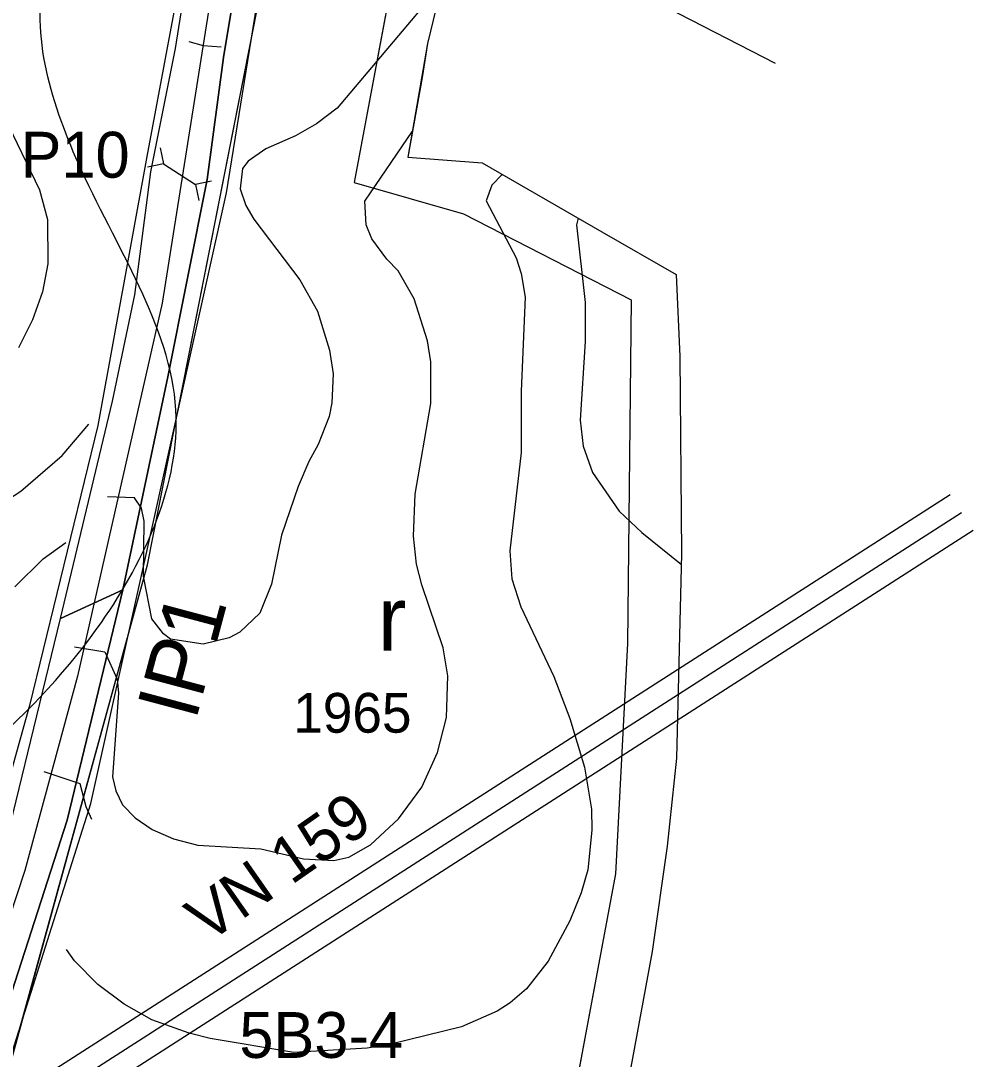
# Model space of a CAD drawing. Extents: x -684583 to -680383, y -1157874 to -1154904.
# Drawn here: x -682621.9 to -682310.4, y -1155712.7 to -1155373 of the extents above; entities that cross this region are included whole.
import ezdxf

# ---------------------------------------------------------------- set-up
doc = ezdxf.new("R2010")
doc.units = 0
for name, color, linetype in [('01_DOPRAVA', 7, 'Continuous'), ('01_OBVOD PÚ', 7, 'Continuous'), ('01_SPRÁV_HRANICE', 7, 'Continuous'), ('01_VRSTEVNICE', 7, 'Continuous'), ('02_KULTURY STAV', 7, 'Continuous'), ('03_PC_OBJEKTY_STAV', 7, 'Continuous'), ('05_VHO_MELIORACE', 7, 'Continuous'), ('06_BIOGEOGRAFIE', 7, 'Continuous'), ('06_ÚSES_IP', 7, 'Continuous'), ('07_ELEKTRO', 7, 'Continuous'), ('07_OCH_P A POPISY TI', 7, 'Continuous')]:
    doc.layers.add(name, color=color, linetype=linetype)

msp = doc.modelspace()

# ---------------------------------------------------------------- linework, layer by layer
at = {"layer": '01_DOPRAVA'}
msp.add_lwpolyline([(-682444.78, -1155001.44), (-682484.97, -1155081.41), (-682523.81, -1155212.27), (-682554.69, -1155333.36), (-682575.58, -1155465.36), (-682603.29, -1155587.36), (-682620.55, -1155650.97), (-682668.34, -1155796.22), (-682702.3, -1155906.34), (-682764.53, -1156097.63), (-682782.62, -1156147.93)], dxfattribs=at)
at = {"layer": '01_OBVOD PÚ'}
msp.add_lwpolyline([(-682477.64, -1155334.12), (-682488.9, -1155380.5), (-682490.62, -1155391.61), (-682495.33, -1155417.64), (-682470.96, -1155419.54), (-682431.85, -1155442.03), (-682407.49, -1155456), (-682406.31, -1155482.89), (-682405.82, -1155547.36), (-682407.45, -1155614.19), (-682410.42, -1155643.01), (-682415.34, -1155677.48), (-682425.43, -1155731.81)], dxfattribs=at)
at = {"layer": '01_SPRÁV_HRANICE'}
for points in [[(-682477.64, -1155334.12), (-682488.9, -1155380.5), (-682490.62, -1155391.61), (-682495.33, -1155417.64), (-682470.96, -1155419.54), (-682431.85, -1155442.03), (-682407.49, -1155456), (-682406.31, -1155482.89), (-682405.82, -1155547.36), (-682407.45, -1155614.19), (-682410.42, -1155643.01), (-682415.34, -1155677.48), (-682425.43, -1155731.81)], [(-682477.64, -1155334.12), (-682375.18, -1155386.92)]]:
    msp.add_lwpolyline(points, dxfattribs=at)
at = {"layer": '01_VRSTEVNICE'}
for points in [[(-682484.14, -1155360.9), (-682518.43, -1155401.65), (-682525.13, -1155406.79), (-682531.98, -1155410.64), (-682541.68, -1155414.92), (-682547.53, -1155418.91), (-682549.38, -1155421.34), (-682550.09, -1155428.04), (-682548.24, -1155433.46), (-682545.67, -1155437.88), (-682530.55, -1155457.71), (-682524.85, -1155467.98), (-682520.85, -1155480.82), (-682519.71, -1155488.52), (-682520.14, -1155497.94), (-682520.99, -1155502.5), (-682524.56, -1155511.63), (-682527.7, -1155517.19), (-682531.12, -1155525.32), (-682536.54, -1155541.3), (-682539.83, -1155557.28), (-682543.72, -1155566.75), (-682550.24, -1155572.97), (-682553.66, -1155574.82), (-682562.22, -1155576.96), (-682572.92, -1155575.25), (-682575.2, -1155573.54), (-682579.05, -1155568.69), (-682581.76, -1155554.71), (-682581.48, -1155536.73), (-682582.33, -1155532.46), (-682584.61, -1155529.03), (-682593.46, -1155528.75)], [(-682566.93, -1155379.83), (-682562.22, -1155381.11), (-682556.37, -1155381.54)], [(-682627.41, -1155404.08), (-682615.71, -1155428.32), (-682613.14, -1155438.03), (-682613, -1155452.57), (-682614.71, -1155461.7), (-682617.99, -1155470.83), (-682622.56, -1155479.96)], [(-682589.89, -1155592.94), (-682591.89, -1155620.32), (-682590.75, -1155624.89), (-682588.61, -1155629.45), (-682584.47, -1155633.73), (-682578.91, -1155637.58), (-682571.92, -1155640.58), (-682563.93, -1155642.72), (-682543.39, -1155643.86), (-682529.41, -1155647.14), (-682519.43, -1155647.71), (-682514.58, -1155646.57), (-682507.44, -1155642.58), (-682498.32, -1155634.02), (-682490.75, -1155623.75), (-682485.62, -1155612.34), (-682482.62, -1155600.92), (-682482.2, -1155587.23), (-682483.76, -1155578.1), (-682490.75, -1155557.56), (-682492.47, -1155550.71), (-682493.46, -1155541.58), (-682492.89, -1155527.89), (-682487.76, -1155498.22), (-682487.76, -1155484.53), (-682488.9, -1155477.68), (-682493.18, -1155463.99), (-682498.46, -1155454.86), (-682502.17, -1155451), (-682507.02, -1155444.3), (-682508.87, -1155439.74), (-682509.3, -1155432.03), (-682493.78, -1155409.1)], [(-682464.42, -1155423.3), (-682467.79, -1155426.76), (-682469.64, -1155431.89), (-682459.8, -1155450.58), (-682458.23, -1155455.71), (-682456.95, -1155463.42), (-682458.23, -1155494.23), (-682458.23, -1155514.2), (-682461.94, -1155546.43), (-682461.23, -1155555.56), (-682458.38, -1155564.69), (-682447.53, -1155587.52), (-682442.26, -1155601.21), (-682437.55, -1155617.19), (-682435.27, -1155630.88), (-682435.12, -1155637.73), (-682436.41, -1155650.71), (-682438.55, -1155658.27), (-682442.26, -1155667.4), (-682449.39, -1155680.66), (-682456.52, -1155689.65), (-682461.8, -1155694.21), (-682466.08, -1155696.92), (-682477.78, -1155702.06), (-682500.88, -1155707.76), (-682508.59, -1155709.05), (-682532.55, -1155710.47), (-682559.94, -1155705.91)], [(-682439.63, -1155437.56), (-682440.12, -1155439.74), (-682437.26, -1155465.13), (-682437.26, -1155477.97), (-682438.97, -1155503.64), (-682437.98, -1155512.2), (-682434.84, -1155520.76), (-682426.14, -1155533.45), (-682418.72, -1155540.44), (-682405.79, -1155550.9)], [(-682652.37, -1155546.58), (-682621.84, -1155526.89), (-682608.29, -1155515.2), (-682599.59, -1155504.92)], [(-682623.84, -1155558.13), (-682614.57, -1155549), (-682607.15, -1155543.72)], [(-682604.3, -1155577.82), (-682594.32, -1155579.38), (-682590.32, -1155588.37), (-682589.89, -1155592.94)], [(-682614.29, -1155618.61), (-682602.59, -1155622.46), (-682600.59, -1155630.02), (-682598.74, -1155634.16)], [(-682559.94, -1155705.91), (-682566.78, -1155704.2), (-682579.05, -1155699.78), (-682588.04, -1155694.64), (-682596.6, -1155688.22), (-682604.3, -1155680.52), (-682606.87, -1155676.81)]]:
    msp.add_lwpolyline(points, dxfattribs=at)
at = {"layer": '02_KULTURY STAV'}
for points in [[(-682608.85, -1155568.57), (-682591.9, -1155497.49), (-682584.57, -1155462.64), (-682579.29, -1155422.44), (-682571.28, -1155382.11), (-682563.38, -1155332.6), (-682556.31, -1155287.32), (-682549.33, -1155253.72), (-682538.85, -1155223.36), (-682532, -1155198.22), (-682530.18, -1155187.74), (-682525.9, -1155189.59), (-682519.05, -1155221.48), (-682526.71, -1155249.8), (-682534.18, -1155277.93), (-682539.15, -1155302.18), (-682547.5, -1155336.35), (-682555.58, -1155385.09), (-682560.88, -1155424.9), (-682573.81, -1155489.54), (-682588.52, -1155559.14)], [(-682742.95, -1156008.33), (-682720.91, -1155937.51), (-682700.78, -1155875.54), (-682679.31, -1155800.06), (-682676.88, -1155793.28), (-682675.23, -1155788.62), (-682672.99, -1155782.95), (-682666.12, -1155762.26), (-682647.64, -1155709.29), (-682624.39, -1155632.23), (-682608.85, -1155568.57), (-682588.52, -1155559.14), (-682606.64, -1155634.44), (-682625.87, -1155693.99), (-682647.1, -1155761.89), (-682657.41, -1155794.38), (-682661.35, -1155805), (-682697.27, -1155915.21), (-682725.67, -1156001.43)]]:
    msp.add_lwpolyline(points, close=True, dxfattribs=at)
for points in [[(-682666.12, -1155762.26), (-682647.64, -1155709.29), (-682635.27, -1155669.44), (-682624.39, -1155632.23), (-682608.85, -1155568.57), (-682591.9, -1155497.49), (-682584.57, -1155462.64), (-682579.29, -1155422.44), (-682571.28, -1155382.11), (-682563.38, -1155332.6)], [(-682477.64, -1155334.12), (-682488.9, -1155380.5), (-682495.33, -1155417.64), (-682470.96, -1155419.54), (-682431.85, -1155442.03), (-682407.49, -1155456), (-682406.31, -1155482.89), (-682405.82, -1155547.36), (-682407.45, -1155614.19), (-682410.42, -1155643.01), (-682415.34, -1155677.48), (-682425.43, -1155731.81)], [(-682647.1, -1155761.89), (-682625.87, -1155693.99), (-682606.64, -1155634.44), (-682588.52, -1155559.14), (-682573.81, -1155489.54), (-682560.88, -1155424.9), (-682555.58, -1155385.09), (-682547.5, -1155336.35)]]:
    msp.add_lwpolyline(points, dxfattribs=at)
at = {"layer": '03_PC_OBJEKTY_STAV'}
for points in [[(-682576.28, -1155414.63), (-682575.17, -1155419.81), (-682580.36, -1155420.92)], [(-682575.17, -1155419.81), (-682564.69, -1155426.62)], [(-682559.5, -1155425.52), (-682564.69, -1155426.62), (-682563.59, -1155431.81)]]:
    msp.add_lwpolyline(points, dxfattribs=at)
at = {"layer": '05_VHO_MELIORACE'}
for p, q in [((-682580.41, -1155551.03), (-682535.85, -1155325.07)), ((-682497.54, -1155344.23), (-682512.86, -1155425.97)), ((-682512.86, -1155425.97), (-682477.11, -1155436.19)), ((-682477.11, -1155436.19), (-682422.21, -1155464.29)), ((-682422.21, -1155464.29), (-682423.49, -1155576.69)), ((-682635.04, -1155749.47), (-682580.41, -1155551.03)), ((-682423.49, -1155576.69), (-682427.32, -1155652.04)), ((-682427.32, -1155652.04), (-682442.64, -1155733.79))]:
    msp.add_line(p, q, dxfattribs=at)
for points in [[(-682635.04, -1155749.47), (-682580.41, -1155551.03), (-682535.85, -1155325.07)], [(-682497.54, -1155344.23), (-682512.86, -1155425.97), (-682477.11, -1155436.19), (-682422.21, -1155464.29), (-682423.49, -1155576.69), (-682427.32, -1155652.04), (-682442.64, -1155733.79)]]:
    msp.add_lwpolyline(points, dxfattribs=at)
at = {"layer": '06_BIOGEOGRAFIE'}
msp.add_spline([(-682856.86, -1155847.34), (-682791.42, -1155830.12), (-682727.71, -1155694.04), (-682681.22, -1155649.25), (-682596.84, -1155571.74), (-682571.01, -1155502.84), (-682602.01, -1155421.88), (-682614.06, -1155356.43), (-682565.85, -1155299.59), (-682515.91, -1155292.7)], degree=3, dxfattribs=at)
at = {"layer": '06_ÚSES_IP'}
for points in [[(-682530.18, -1155187.74), (-682556.31, -1155287.32), (-682580.65, -1155417.4), (-682596.62, -1155505.37), (-682619.02, -1155596.96), (-682637.3, -1155662.36), (-682672.55, -1155772.07), (-682712.43, -1155905.02), (-682772.45, -1156078.06), (-682846.1, -1156262.2), (-682899.06, -1156383.28), (-682928.82, -1156472.07), (-682968.71, -1156622.54), (-683017.6, -1156838.34)], [(-683045.5, -1156945.1), (-682993.87, -1156850.83), (-682970.35, -1156763.63), (-682943.14, -1156635.49), (-682907.69, -1156485.87), (-682877.43, -1156403.71), (-682855.81, -1156343.74), (-682797.01, -1156219.49), (-682773.09, -1156158.67), (-682722.07, -1156008.47), (-682663.84, -1155833.77), (-682598.99, -1155629.09), (-682554.6, -1155429.31), (-682533.56, -1155299)]]:
    msp.add_lwpolyline(points, dxfattribs=at)
at = {"layer": '07_ELEKTRO'}
msp.add_lwpolyline([(-683353.35, -1157770.3), (-683109.07, -1157109.08), (-683073.5, -1157019.42), (-683054.68, -1156978.22), (-683011.49, -1156911.63), (-683020.57, -1156816.29), (-682818.44, -1155857.57), (-682314.17, -1155533.82)], dxfattribs=at)
msp.add_lwpolyline([(-683353.35, -1157770.3), (-683109.07, -1157109.08), (-683073.5, -1157019.42), (-683054.68, -1156978.22), (-683011.49, -1156911.63), (-683020.57, -1156816.29), (-682818.44, -1155857.57), (-682314.17, -1155533.82)], dxfattribs=at)
at = {"layer": '07_OCH_P A POPISY TI'}
for p, q in [((-682820.07, -1155850.3), (-682317.95, -1155527.93)), ((-682310.39, -1155539.71), (-682812.19, -1155861.88))]:
    msp.add_line(p, q, dxfattribs=at)

# ---------------------------------------------------------------- texts
at = {"layer": '02_KULTURY STAV'}
msp.add_text('r', height=21, dxfattribs=at).set_placement((-682505.08, -1155579.05))
at = {"layer": '03_PC_OBJEKTY_STAV'}
msp.add_text('P10', height=15, dxfattribs=at).set_placement((-682621.94, -1155424.35))
at = {"layer": '05_VHO_MELIORACE'}
msp.add_text('1965', height=13, dxfattribs=at).set_placement((-682532.75, -1155605.88))
at = {"layer": '06_BIOGEOGRAFIE'}
msp.add_text('5B3-4', height=15, dxfattribs=at).set_placement((-682550.38, -1155712.25))
at = {"layer": '06_ÚSES_IP'}
msp.add_text('IP1', height=20, rotation=75.0703, dxfattribs=at).set_placement((-682564.66, -1155602.32))
at = {"layer": '07_OCH_P A POPISY TI'}
msp.add_text('VN 159', height=15, rotation=34.9112, dxfattribs=at).set_placement((-682560.8, -1155675))

doc.saveas('drawing.dxf')
